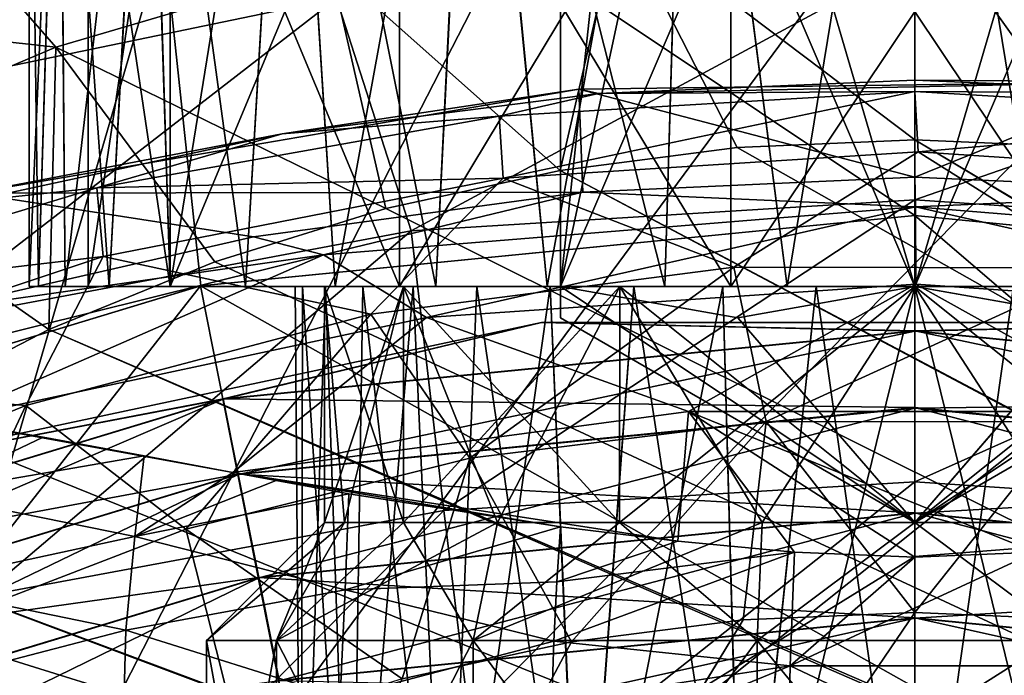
# Model space of a CAD drawing. Header units: metres. Extents: x -90 to 90, y -173 to 74.
# Tile 462 of 564: x -3.79 to 0.38, y 19.55 to 22.33. Entities that reach past the tile are written whole.
import ezdxf

# ---------------------------------------------------------------- set-up
doc = ezdxf.new("R2010")
doc.units = ezdxf.units.M
doc.layers.add('solid_509418', color=7, linetype='CONTINUOUS')
doc.layers.add('solid_509418_01', color=7, linetype='CONTINUOUS')

msp = doc.modelspace()

# ---------------------------------------------------------------- linework, layer by layer
at = {"layer": 'solid_509418'}
for points in [[(-1.5, 21.200001, -31.216026), (0, 24.700001, -32.08205), (-0.75, 24.700001, -31.649038)], [(0, 21.200001, -32.08205), (0, 24.700001, -32.08205), (-1.5, 21.200001, -31.216026)], [(-1.5, 21.200001, -31.216026), (-0.75, 24.700001, -31.649038), (-1.125, 24.700001, -31.432531)], [(-1.5, 21.200001, -31.216026), (-1.125, 24.700001, -31.432531), (-1.5, 24.700001, -31.216026)], [(-1.5, 21.200001, -29.483974), (-1.5, 24.700001, -31.216026), (-1.5, 24.700001, -30.35)], [(-1.5, 21.200001, -31.216026), (-1.5, 24.700001, -31.216026), (-1.5, 21.200001, -29.483974)], [(-1.5, 21.200001, -29.483974), (-1.5, 24.700001, -30.35), (-1.5, 24.700001, -29.916986)], [(-1.5, 21.200001, -29.483974), (-1.5, 24.700001, -29.916986), (-1.5, 24.700001, -29.483974)], [(-1.556382, 21.200001, -26.93903), (-1.871191, 24.405125, -27.100208), (-0.962445, 24.474947, -26.725611)], [(-1.058154, 21.200001, -33.947575), (-0.960624, 24.475042, -33.974873), (-1.867446, 24.405506, -33.601944)], [(-1.058154, 21.200001, -26.752426), (-1.556382, 21.200001, -26.93903), (-0.962445, 24.474947, -26.725611)], [(-1.058154, 21.200001, -33.947575), (-0.540795, 21.200001, -34.059853), (-0.960624, 24.475042, -33.974873)], [(-0.540795, 21.200001, -26.640148), (-1.058154, 21.200001, -26.752426), (-0.962445, 24.474947, -26.725611)], [(0, 21.200001, -34.099998), (0, 24.5, -34.099998), (-0.960624, 24.475042, -33.974873)], [(-0.540795, 21.200001, -34.059853), (0, 21.200001, -34.099998), (-0.960624, 24.475042, -33.974873)], [(-2.454049, 21.200001, -27.51519), (-2.651306, 24.309031, -27.698006), (-1.871191, 24.405125, -27.100208)], [(-2.02879, 21.200001, -33.503452), (-1.867446, 24.405506, -33.601944), (-2.649227, 24.30933, -33.00407)], [(-2.02879, 21.200001, -27.196547), (-2.454049, 21.200001, -27.51519), (-1.871191, 24.405125, -27.100208)], [(-2.02879, 21.200001, -33.503452), (-1.556382, 21.200001, -33.760971), (-1.867446, 24.405506, -33.601944)], [(-1.556382, 21.200001, -26.93903), (-2.02879, 21.200001, -27.196547), (-1.871191, 24.405125, -27.100208)], [(-1.556382, 21.200001, -33.760971), (-1.058154, 21.200001, -33.947575), (-1.867446, 24.405506, -33.601944)], [(-3.153453, 21.200001, -28.321211), (-3.248942, 24.212479, -28.477335), (-2.651306, 24.309031, -27.698006)], [(-2.834809, 21.200001, -32.80405), (-2.649227, 24.30933, -33.00407), (-3.246378, 24.212936, -32.227108)], [(-2.834809, 21.200001, -27.89595), (-3.153453, 21.200001, -28.321211), (-2.651306, 24.309031, -27.698006)], [(-2.834809, 21.200001, -32.80405), (-2.454049, 21.200001, -33.184811), (-2.649227, 24.30933, -33.00407)], [(-2.454049, 21.200001, -27.51519), (-2.834809, 21.200001, -27.89595), (-2.651306, 24.309031, -27.698006)], [(-2.454049, 21.200001, -33.184811), (-2.02879, 21.200001, -33.503452), (-2.649227, 24.30933, -33.00407)], [(-3.597641, 21.200001, -29.292273), (-3.622789, 24.141813, -29.381546), (-3.248942, 24.212479, -28.477335)], [(-3.410971, 21.200001, -31.906382), (-3.246378, 24.212936, -32.227108), (-3.622024, 24.141966, -31.32131)], [(-3.410971, 21.200001, -28.793617), (-3.597641, 21.200001, -29.292273), (-3.248942, 24.212479, -28.477335)], [(-3.410971, 21.200001, -31.906382), (-3.153453, 21.200001, -32.378792), (-3.246378, 24.212936, -32.227108)], [(-3.153453, 21.200001, -28.321211), (-3.410971, 21.200001, -28.793617), (-3.248942, 24.212479, -28.477335)], [(-3.153453, 21.200001, -32.378792), (-2.834809, 21.200001, -32.80405), (-3.246378, 24.212936, -32.227108)], [(-3.75, 21.200001, -30.35), (-3.749999, 24.115946, -30.352491), (-3.622789, 24.141813, -29.381546)], [(-3.711066, 21.200001, -29.816875), (-3.75, 21.200001, -30.35), (-3.622789, 24.141813, -29.381546)], [(-3.711066, 21.200001, -30.883125), (-3.622024, 24.141966, -31.32131), (-3.749999, 24.115946, -30.352491)], [(-3.711066, 21.200001, -30.883125), (-3.597641, 21.200001, -31.407728), (-3.622024, 24.141966, -31.32131)], [(-3.597641, 21.200001, -29.292273), (-3.711066, 21.200001, -29.816875), (-3.622789, 24.141813, -29.381546)], [(-3.597641, 21.200001, -31.407728), (-3.410971, 21.200001, -31.906382), (-3.622024, 24.141966, -31.32131)], [(-3.75, 21.200001, -30.35), (-3.711066, 21.200001, -30.883125), (-3.749999, 24.115946, -30.352491)], [(0, 21.5, -23.15), (0, 24, -23.15), (-3.288023, 23.697144, -23.15)], [(-5.931593, 20.320133, -23.15), (-3.288023, 23.697144, -23.15), (-6.487871, 22.790102, -23.15)], [(-5.931593, 20.320133, -23.15), (-3.0239, 21.202171, -23.15), (-3.288023, 23.697144, -23.15)], [(-3.0239, 21.202171, -23.15), (0, 21.5, -23.15), (-3.288023, 23.697144, -23.15)], [(-3.153391, 23.529156, -31.868593), (-3.153391, 21.200001, -31.868593), (-3.5, 21.200001, -30.35)], [(-3.5, 23.529156, -30.35), (-3.5, 21.200001, -30.35), (-3.153391, 21.200001, -28.831408)], [(-3.153391, 23.529156, -31.868593), (-3.5, 21.200001, -30.35), (-3.5, 23.529156, -30.35)], [(-3.153391, 23.529156, -28.831408), (-3.5, 23.529156, -30.35), (-3.153391, 21.200001, -28.831408)], [(-2.182214, 23.529156, -33.086411), (-2.182214, 21.200001, -33.086411), (-3.153391, 21.200001, -31.868593)], [(-3.153391, 23.529156, -31.868593), (-2.182214, 23.529156, -33.086411), (-3.153391, 21.200001, -31.868593)], [(-3.153391, 23.529156, -28.831408), (-3.153391, 21.200001, -28.831408), (-2.182214, 21.200001, -27.61359)], [(-2.182214, 23.529156, -27.61359), (-3.153391, 23.529156, -28.831408), (-2.182214, 21.200001, -27.61359)], [(-0.778823, 23.529156, -33.762249), (-0.778823, 21.200001, -33.762249), (-2.182214, 21.200001, -33.086411)], [(-2.182214, 23.529156, -33.086411), (-0.778823, 23.529156, -33.762249), (-2.182214, 21.200001, -33.086411)], [(-2.182214, 23.529156, -27.61359), (-2.182214, 21.200001, -27.61359), (-0.778823, 21.200001, -26.937752)], [(-0.778823, 23.529156, -26.937752), (-2.182214, 23.529156, -27.61359), (-0.778823, 21.200001, -26.937752)], [(0.778823, 23.529156, -33.762249), (0.778823, 21.200001, -33.762249), (-0.778823, 21.200001, -33.762249)], [(-0.778823, 23.529156, -33.762249), (0.778823, 23.529156, -33.762249), (-0.778823, 21.200001, -33.762249)], [(-4.849959, 21.922001, -54.910435), (-5.034431, 22.710316, -53.564411), (-2.54278, 23.233208, -53.659992)], [(-2.44955, 22.420242, -55.000755), (-4.849959, 21.922001, -54.910435), (-2.54278, 23.233208, -53.659992)], [(-3.637145, 22.212877, 7.143072), (-4.285531, 22.954065, 5.985131), (-5.546128, 22.423977, 6.478047)], [(-3.637145, 22.212877, 7.143072), (-2.474149, 22.555841, 6.823514), (-4.285531, 22.954065, 5.985131)], [(-5.1, 16.1, -22.5), (-3.174593, 22.700956, -22.5), (-1.594288, 22.925076, -22.5)], [(-2.474149, 22.555841, 6.823514), (-1.501748, 21.690739, 7.785504), (-1.252826, 22.768663, 6.625216)], [(-1.252826, 22.768663, 6.625216), (-1.501748, 21.690739, 7.785504), (-0.752737, 21.787687, 7.695097)], [(-1.252826, 22.768663, 6.625216), (-0.752737, 21.787687, 7.695097), (-0.000011, 21.819984, 7.664981)], [(-5.1, 16.1, -22.5), (-4.726732, 22.329662, -22.5), (-3.174593, 22.700956, -22.5)], [(-3.637145, 22.212877, 7.143072), (-2.240674, 21.529486, 7.935874), (-2.474149, 22.555841, 6.823514)], [(-2.474149, 22.555841, 6.823514), (-2.240674, 21.529486, 7.935874), (-1.501748, 21.690739, 7.785504)], [(-4.721515, 21.754324, 7.57033), (-3.637145, 22.212877, 7.143072), (-5.546128, 22.423977, 6.478047)], [(-4.230084, 21.041361, -56.130848), (-4.849959, 21.922001, -54.910435), (-2.44955, 22.420242, -55.000755)], [(-2.13285, 21.434761, -56.20145), (-4.230084, 21.041361, -56.130848), (-2.44955, 22.420242, -55.000755)], [(-4.721515, 21.754324, 7.57033), (-3.667287, 21.016636, 8.414114), (-3.637145, 22.212877, 7.143072)], [(-3.637145, 22.212877, 7.143072), (-3.667287, 21.016636, 8.414114), (-2.964292, 21.304502, 8.145675)], [(-3.637145, 22.212877, 7.143072), (-2.964292, 21.304502, 8.145675), (-2.240674, 21.529486, 7.935874)], [(0.000003, 21.661989, -16.678532), (0.996229, 22.066847, -0.039265), (-1.422482, 22.034731, -0.039265)], [(-1.422482, 22.034731, 0.039265), (0.996229, 22.066847, 0.039265), (-1.339287, 22.017324, 0.974311)], [(0.996229, 22.066847, 0.039265), (0.000035, 22.073973, 0.945475), (-1.339287, 22.017324, 0.974311)], [(-1.406139, 21.59874, -16.678532), (-1.422482, 22.034731, -0.039265), (-3.993423, 21.594507, -0.039265)], [(-3.993423, 21.594507, 0.039265), (-3.993423, 21.594507, -0.039265), (-1.422482, 22.034731, -0.039265)], [(-3.993423, 21.594507, 0.039265), (-1.422482, 22.034731, -0.039265), (-1.422482, 22.034731, 0.039265)], [(-3.993423, 21.594507, 0.039265), (-1.422482, 22.034731, 0.039265), (-2.678314, 21.846228, 1.05995)], [(-1.422482, 22.034731, 0.039265), (-1.339287, 22.017324, 0.974311), (-2.678314, 21.846228, 1.05995)], [(-1.759725, 21.920811, 1.7012), (-2.678314, 21.846228, 1.05995), (-1.339287, 22.017324, 0.974311)], [(-1.759725, 21.920811, 1.7012), (-1.339287, 22.017324, 0.974311), (-0.000146, 22.024771, 1.605703)], [(-1.759725, 21.920811, 1.7012), (-0.000146, 22.024771, 1.605703), (-1.743513, 21.65764, 2.927123)], [(-0.000146, 22.024771, 1.605703), (0.013432, 21.770334, 2.823017), (-1.743513, 21.65764, 2.927123)], [(-1.406139, 21.59874, -16.678532), (0.000003, 21.661989, -16.678532), (-1.422482, 22.034731, -0.039265)], [(-3.463398, 21.617775, 1.979636), (-2.678314, 21.846228, 1.05995), (-1.759725, 21.920811, 1.7012)], [(-3.463398, 21.617775, 1.979636), (-1.759725, 21.920811, 1.7012), (-1.743513, 21.65764, 2.927123)], [(-3.993423, 21.594507, 0.039265), (-2.678314, 21.846228, 1.05995), (-4.005032, 21.560061, 1.203132)], [(-3.463398, 21.617775, 1.979636), (-4.005032, 21.560061, 1.203132), (-2.678314, 21.846228, 1.05995)], [(12.966275, 14.0297, 14.929538), (-0.000011, 21.819984, 7.664981), (-0.752737, 21.787687, 7.695097)], [(11.142298, 15.169193, 13.866943), (0.752711, 21.787693, 7.695092), (-0.000011, 21.819984, 7.664981)], [(12.966275, 14.0297, 14.929538), (11.142298, 15.169193, 13.866943), (-0.000011, 21.819984, 7.664981)], [(-1.743513, 21.65764, 2.927123), (0.013432, 21.770334, 2.823017), (-0.766985, 21.280643, 3.999299)], [(12.966275, 14.0297, 14.929538), (-0.752737, 21.787687, 7.695097), (-1.501748, 21.690739, 7.785504)], [(0.013432, 21.770334, 2.823017), (0.796502, 21.278667, 4.001133), (-0.766985, 21.280643, 3.999299)], [(-4.721515, 21.754324, 7.57033), (-4.344294, 20.66707, 8.740089), (-3.667287, 21.016636, 8.414114)], [(14.82881, 13.020579, 15.870558), (-1.501748, 21.690739, 7.785504), (-2.240674, 21.529486, 7.935874)], [(13.635526, 13.650094, 15.283526), (12.966275, 14.0297, 14.929538), (-1.501748, 21.690739, 7.785504)], [(14.82881, 13.020579, 15.870558), (13.635526, 13.650094, 15.283526), (-1.501748, 21.690739, 7.785504)], [(-3.463398, 21.617775, 1.979636), (-1.743513, 21.65764, 2.927123), (-3.436279, 21.326408, 3.23317)], [(-3.436279, 21.326408, 3.23317), (-1.743513, 21.65764, 2.927123), (-2.30402, 21.081665, 4.183982)], [(-1.743513, 21.65764, 2.927123), (-0.766985, 21.280643, 3.999299), (-2.30402, 21.081665, 4.183982)], [(0.002482, 21.536474, -17.462116), (0.000003, 21.661989, -16.678532), (-1.406139, 21.59874, -16.678532)], [(-5.06337, 21.134918, 2.423357), (-4.005032, 21.560061, 1.203132), (-3.463398, 21.617775, 1.979636)], [(-5.06337, 21.134918, 2.423357), (-3.463398, 21.617775, 1.979636), (-3.436279, 21.326408, 3.23317)], [(-2.800926, 21.4095, -16.678532), (-1.406139, 21.59874, -16.678532), (-3.993423, 21.594507, -0.039265)], [(-2.504413, 21.333296, -17.462116), (-1.406139, 21.59874, -16.678532), (-2.800926, 21.4095, -16.678532)], [(0.002482, 21.536474, -17.462116), (-1.406139, 21.59874, -16.678532), (-2.504413, 21.333296, -17.462116)], [(-4.173086, 21.095802, -16.678532), (-2.800926, 21.4095, -16.678532), (-3.993423, 21.594507, -0.039265)], [(14.82881, 13.020579, 15.870558), (-2.240674, 21.529486, 7.935874), (-2.964292, 21.304502, 8.145675)], [(0.002482, 21.536474, -17.462116), (-2.504413, 21.333296, -17.462116), (-2.068357, 21.067326, -18.187407)], [(-3.025343, 21.20187, -24.15), (0, 21.5, -24.15), (-3.0239, 21.202171, -23.15)], [(0, 21.5, -24.15), (0, 21.5, -23.15), (-3.0239, 21.202171, -23.15)], [(-3.95436, 19.886539, -57.159252), (-4.230084, 21.041361, -56.130848), (-2.13285, 21.434761, -56.20145)], [(-1.99376, 20.249756, -57.223042), (-3.95436, 19.886539, -57.159252), (-2.13285, 21.434761, -56.20145)], [(-2.504413, 21.333296, -17.462116), (-2.800926, 21.4095, -16.678532), (-4.173086, 21.095802, -16.678532)], [(-5.06337, 21.134918, 2.423357), (-3.436279, 21.326408, 3.23317), (-5.011938, 20.80093, 3.71874)], [(-5.011938, 20.80093, 3.71874), (-3.436279, 21.326408, 3.23317), (-3.763705, 20.695843, 4.542121)], [(-2.504413, 21.333296, -17.462116), (-4.173086, 21.095802, -16.678532), (-4.958207, 20.723883, -17.462706)], [(-2.504413, 21.333296, -17.462116), (-4.958207, 20.723883, -17.462706), (-4.105508, 20.632982, -18.204317)], [(-2.504413, 21.333296, -17.462116), (-4.105508, 20.632982, -18.204317), (-2.068357, 21.067326, -18.187407)], [(-3.436279, 21.326408, 3.23317), (-2.30402, 21.081665, 4.183982), (-3.763705, 20.695843, 4.542121)], [(14.82881, 13.020579, 15.870558), (-2.964292, 21.304502, 8.145675), (-3.667287, 21.016636, 8.414114)], [(-2.30402, 21.081665, 4.183982), (-0.766985, 21.280643, 3.999299), (-1.883958, 20.472689, 5.194024)], [(-0.766985, 21.280643, 3.999299), (-0.629895, 20.627329, 5.050016), (-1.883958, 20.472689, 5.194024)], [(-0.766985, 21.280643, 3.999299), (0.796502, 21.278667, 4.001133), (-0.629895, 20.627329, 5.050016)], [(0.796502, 21.278667, 4.001133), (0.641442, 20.626591, 5.050704), (-0.629895, 20.627329, 5.050016)], [(-3.025343, 21.20187, -24.15), (-5.931593, 20.320133, -23.15), (-5.933342, 20.319263, -24.15)], [(-5.168263, 18.471045, -24.15), (-3.025343, 21.20187, -24.15), (-5.933342, 20.319263, -24.15)], [(-3.025343, 21.20187, -24.15), (-3.0239, 21.202171, -23.15), (-5.931593, 20.320133, -23.15)], [(-5.168263, 18.471045, -24.15), (-2.636766, 19.239929, -24.15), (-3.025343, 21.20187, -24.15)], [(-3.711066, 21.200001, -29.816875), (-3.711066, 21.200001, -30.883125), (-3.75, 21.200001, -30.35)], [(-3.597641, 21.200001, -29.292273), (-3.597641, 21.200001, -31.407728), (-3.711066, 21.200001, -30.883125)], [(-3.597641, 21.200001, -29.292273), (-3.711066, 21.200001, -30.883125), (-3.711066, 21.200001, -29.816875)], [(-3.410971, 21.200001, -28.793617), (-3.410971, 21.200001, -31.906382), (-3.597641, 21.200001, -31.407728)], [(-3.410971, 21.200001, -28.793617), (-3.597641, 21.200001, -31.407728), (-3.597641, 21.200001, -29.292273)], [(-3.5, 21.200001, -30.35), (-2.5, 21.200001, -30.35), (-2.165099, 21.200001, -29.100119)], [(-3.5, 21.200001, -30.35), (-3.153391, 21.200001, -31.868593), (-2.5, 21.200001, -30.35)], [(-3.153391, 21.200001, -28.831408), (-3.5, 21.200001, -30.35), (-2.165099, 21.200001, -29.100119)], [(-3.153453, 21.200001, -28.321211), (-3.153453, 21.200001, -32.378792), (-3.410971, 21.200001, -31.906382)], [(-3.153453, 21.200001, -28.321211), (-3.410971, 21.200001, -31.906382), (-3.410971, 21.200001, -28.793617)], [(-2.834809, 21.200001, -27.89595), (-2.834809, 21.200001, -32.80405), (-3.153453, 21.200001, -32.378792)], [(-2.834809, 21.200001, -27.89595), (-3.153453, 21.200001, -32.378792), (-3.153453, 21.200001, -28.321211)], [(-3.153391, 21.200001, -31.868593), (-2.165099, 21.200001, -31.599882), (-2.5, 21.200001, -30.35)], [(-3.153391, 21.200001, -28.831408), (-2.165099, 21.200001, -29.100119), (-1.249882, 21.200001, -28.1849)], [(-2.182214, 21.200001, -27.61359), (-3.153391, 21.200001, -28.831408), (-1.249882, 21.200001, -28.1849)], [(-3.153391, 21.200001, -31.868593), (-1.249882, 21.200001, -32.515099), (-2.165099, 21.200001, -31.599882)], [(-3.153391, 21.200001, -31.868593), (-2.182214, 21.200001, -33.086411), (-1.249882, 21.200001, -32.515099)], [(-2.636766, 19.239929, -24.15), (0, 19.5, -24.15), (-3.025343, 21.20187, -24.15)], [(-2.49601, 21.200001, -31.160053), (-2.454049, 21.200001, -33.184811), (-2.834809, 21.200001, -32.80405)], [(-2.454049, 21.200001, -27.51519), (-2.834809, 21.200001, -32.80405), (-2.834809, 21.200001, -27.89595)], [(-2.624096, 21.200001, -30.35), (-2.834809, 21.200001, -32.80405), (-2.454049, 21.200001, -27.51519)], [(-2.592526, 21.200001, -30.761419), (-2.49601, 21.200001, -31.160053), (-2.834809, 21.200001, -32.80405)], [(-2.624096, 21.200001, -30.35), (-2.592526, 21.200001, -30.761419), (-2.834809, 21.200001, -32.80405)], [(-2.624096, 21.200001, -30.35), (-2.598609, 17.971205, -29.97871), (-2.59842, 17.971245, -30.722609)], [(-2.592526, 21.200001, -29.938581), (-2.598609, 17.971205, -29.97871), (-2.624096, 21.200001, -30.35)], [(-2.624096, 21.200001, -30.35), (-2.59842, 17.971245, -30.722609), (-2.592526, 21.200001, -30.761419)], [(-2.592526, 21.200001, -29.938581), (-2.624096, 21.200001, -30.35), (-2.454049, 21.200001, -27.51519)], [(-2.49601, 21.200001, -29.539948), (-2.387197, 18.015148, -29.258251), (-2.598609, 17.971205, -29.97871)], [(-2.49601, 21.200001, -29.539948), (-2.598609, 17.971205, -29.97871), (-2.592526, 21.200001, -29.938581)], [(-2.592526, 21.200001, -30.761419), (-2.59842, 17.971245, -30.722609), (-2.386332, 18.01532, -31.443638)], [(-2.592526, 21.200001, -30.761419), (-2.386332, 18.01532, -31.443638), (-2.49601, 21.200001, -31.160053)], [(-2.49601, 21.200001, -29.539948), (-2.592526, 21.200001, -29.938581), (-2.454049, 21.200001, -27.51519)], [(-2.5, 21.200001, -30.35), (-2.5, 20.200001, -30.35), (-2.414814, 20.200001, -29.702953)], [(-2.165099, 21.200001, -31.599882), (-2.5, 20.200001, -30.35), (-2.5, 21.200001, -30.35)], [(-2.414814, 20.200001, -30.997047), (-2.5, 20.200001, -30.35), (-2.165099, 21.200001, -31.599882)], [(-2.5, 21.200001, -30.35), (-2.414814, 20.200001, -29.702953), (-2.165064, 20.200001, -29.1)], [(-2.165099, 21.200001, -29.100119), (-2.5, 21.200001, -30.35), (-2.165064, 20.200001, -29.1)], [(-2.337927, 21.200001, -29.156897), (-2.387197, 18.015148, -29.258251), (-2.49601, 21.200001, -29.539948)], [(-2.49601, 21.200001, -31.160053), (-2.386332, 18.01532, -31.443638), (-2.337927, 21.200001, -31.543102)], [(-2.49601, 21.200001, -31.160053), (-2.337927, 21.200001, -31.543102), (-2.454049, 21.200001, -33.184811)], [(-2.337927, 21.200001, -29.156897), (-2.49601, 21.200001, -29.539948), (-2.454049, 21.200001, -27.51519)], [(-2.124081, 21.200001, -31.891285), (-2.02879, 21.200001, -33.503452), (-2.454049, 21.200001, -33.184811)], [(-2.337927, 21.200001, -31.543102), (-2.124081, 21.200001, -31.891285), (-2.454049, 21.200001, -33.184811)], [(-2.337927, 21.200001, -29.156897), (-2.454049, 21.200001, -27.51519), (-2.02879, 21.200001, -27.196547)], [(-2.414814, 20.200001, -30.997047), (-2.165099, 21.200001, -31.599882), (-2.165064, 20.200001, -31.6)], [(-2.124081, 21.200001, -28.808714), (-1.983499, 18.08835, -28.630594), (-2.387197, 18.015148, -29.258251)], [(-2.124081, 21.200001, -28.808714), (-2.387197, 18.015148, -29.258251), (-2.337927, 21.200001, -29.156897)], [(-2.337927, 21.200001, -31.543102), (-2.386332, 18.01532, -31.443638), (-1.982684, 18.088486, -32.070347)], [(-2.337927, 21.200001, -31.543102), (-1.982684, 18.088486, -32.070347), (-2.124081, 21.200001, -31.891285)], [(-2.124081, 21.200001, -28.808714), (-2.337927, 21.200001, -29.156897), (-2.02879, 21.200001, -27.196547)], [(-2.182214, 21.200001, -33.086411), (0, 21.200001, -32.849998), (-1.249882, 21.200001, -32.515099)], [(0.778823, 21.200001, -26.937752), (-0.778823, 21.200001, -26.937752), (-2.182214, 21.200001, -27.61359)], [(2.182214, 21.200001, -27.61359), (0.778823, 21.200001, -26.937752), (-2.182214, 21.200001, -27.61359)], [(-2.165099, 21.200001, -29.100119), (-2.165064, 20.200001, -29.1), (-1.767767, 20.200001, -28.582233)], [(-2.165099, 21.200001, -29.100119), (-1.767767, 20.200001, -28.582233), (-1.25, 20.200001, -28.184937)], [(-1.249882, 21.200001, -28.1849), (-2.165099, 21.200001, -29.100119), (-1.25, 20.200001, -28.184937)], [(-2.165064, 20.200001, -31.6), (-2.165099, 21.200001, -31.599882), (-1.249882, 21.200001, -32.515099)], [(-2.165064, 20.200001, -31.6), (-1.249882, 21.200001, -32.515099), (-1.767767, 20.200001, -32.117767)], [(-1.854553, 21.200001, -28.492962), (-1.983499, 18.08835, -28.630594), (-2.124081, 21.200001, -28.808714)], [(-2.124081, 21.200001, -31.891285), (-1.982684, 18.088486, -32.070347), (-1.854553, 21.200001, -32.207039)], [(-2.124081, 21.200001, -31.891285), (-1.854553, 21.200001, -32.207039), (-2.02879, 21.200001, -33.503452)], [(-1.854553, 21.200001, -28.492962), (-2.124081, 21.200001, -28.808714), (-2.02879, 21.200001, -27.196547)], [(0.004071, 21.208628, -18.187407), (-2.068357, 21.067326, -18.187407), (-0.957844, 20.670357, -18.800957)], [(-1.854553, 21.200001, -32.207039), (-1.556382, 21.200001, -33.760971), (-2.02879, 21.200001, -33.503452)], [(-1.854553, 21.200001, -28.492962), (-2.02879, 21.200001, -27.196547), (-1.556382, 21.200001, -26.93903)], [(-1.544172, 21.200001, -28.227686), (-1.4118, 18.168373, -28.136982), (-1.983499, 18.08835, -28.630594)], [(-1.544172, 21.200001, -28.227686), (-1.983499, 18.08835, -28.630594), (-1.854553, 21.200001, -28.492962)], [(-1.854553, 21.200001, -32.207039), (-1.982684, 18.088486, -32.070347), (-1.413714, 18.168152, -32.561794)], [(-1.854553, 21.200001, -32.207039), (-1.413714, 18.168152, -32.561794), (-1.544172, 21.200001, -32.472317)], [(-1.854553, 21.200001, -32.207039), (-1.544172, 21.200001, -32.472317), (-1.556382, 21.200001, -33.760971)], [(-1.544172, 21.200001, -28.227686), (-1.854553, 21.200001, -28.492962), (-1.556382, 21.200001, -26.93903)], [(-1.767767, 20.200001, -32.117767), (-1.249882, 21.200001, -32.515099), (-1.25, 20.200001, -32.515064)], [(-1.190242, 21.200001, -32.688808), (-1.058154, 21.200001, -33.947575), (-1.556382, 21.200001, -33.760971)], [(-1.544172, 21.200001, -32.472317), (-1.190242, 21.200001, -32.688808), (-1.556382, 21.200001, -33.760971)], [(-1.544172, 21.200001, -28.227686), (-1.556382, 21.200001, -26.93903), (-1.058154, 21.200001, -26.752426)], [(-1.190242, 21.200001, -28.011192), (-1.4118, 18.168373, -28.136982), (-1.544172, 21.200001, -28.227686)], [(-1.544172, 21.200001, -32.472317), (-1.413714, 18.168152, -32.561794), (-1.190242, 21.200001, -32.688808)], [(-1.190242, 21.200001, -28.011192), (-1.544172, 21.200001, -28.227686), (-1.058154, 21.200001, -26.752426)], [(0, 20.200001, -30.35), (-1.5, 21.200001, -29.483974), (-0.749875, 21.066063, -29.05089)], [(-1.5, 21.066063, -30.349855), (-1.5, 21.200001, -31.216026), (-1.5, 21.200001, -29.483974)], [(0, 20.200001, -30.35), (-1.5, 21.066063, -30.349855), (-1.5, 21.200001, -29.483974)], [(0, 20.200001, -30.35), (-1.5, 21.200001, -31.216026), (-1.5, 21.066063, -30.349855)], [(-0.750125, 21.066063, -31.648966), (0, 21.200001, -32.08205), (-1.5, 21.200001, -31.216026)], [(0, 20.200001, -30.35), (-0.750125, 21.066063, -31.648966), (-1.5, 21.200001, -31.216026)], [(-1.190242, 21.200001, -32.688808), (-1.413714, 18.168152, -32.561794), (-0.731599, 18.228134, -32.870991)], [(-0.812896, 21.200001, -27.854088), (-0.730286, 18.228212, -27.82863), (-1.4118, 18.168373, -28.136982)], [(-0.812896, 21.200001, -27.854088), (-1.4118, 18.168373, -28.136982), (-1.190242, 21.200001, -28.011192)], [(-1.249882, 21.200001, -28.1849), (-1.25, 20.200001, -28.184937), (-0.647048, 20.200001, -27.935186)], [(-1.25, 20.200001, -32.515064), (0, 21.200001, -32.849998), (-0.647048, 20.200001, -32.764816)], [(-1.249882, 21.200001, -28.1849), (-0.647048, 20.200001, -27.935186), (0, 20.200001, -27.85)], [(0, 21.200001, -27.85), (-1.249882, 21.200001, -28.1849), (0, 20.200001, -27.85)], [(-0.812896, 21.200001, -27.854088), (-1.190242, 21.200001, -28.011192), (-1.058154, 21.200001, -26.752426)], [(-1.190242, 21.200001, -32.688808), (-0.731599, 18.228134, -32.870991), (-0.812896, 21.200001, -32.845913)], [(-1.190242, 21.200001, -32.688808), (-0.812896, 21.200001, -32.845913), (-1.058154, 21.200001, -33.947575)], [(-0.812896, 21.200001, -32.845913), (-0.540795, 21.200001, -34.059853), (-1.058154, 21.200001, -33.947575)], [(-0.812896, 21.200001, -27.854088), (-1.058154, 21.200001, -26.752426), (-0.540795, 21.200001, -26.640148)], [(-0.417412, 21.200001, -27.75942), (-0.812896, 21.200001, -27.854088), (-0.540795, 21.200001, -26.640148)], [(-0.417412, 21.200001, -27.75942), (-0.730286, 18.228212, -27.82863), (-0.812896, 21.200001, -27.854088)], [(-0.812896, 21.200001, -32.845913), (-0.731599, 18.228134, -32.870991), (-0.417412, 21.200001, -32.940578)], [(-0.812896, 21.200001, -32.845913), (-0.417412, 21.200001, -32.940578), (-0.540795, 21.200001, -34.059853)], [(0, 20.200001, -30.35), (0, 21.200001, -32.08205), (-0.750125, 21.066063, -31.648966)], [(0, 21.200001, -27.725), (0, 18.25, -27.725), (-0.730286, 18.228212, -27.82863)], [(-0.417412, 21.200001, -27.75942), (0, 21.200001, -27.725), (-0.730286, 18.228212, -27.82863)], [(0, 21.200001, -32.974998), (0, 21.200001, -34.099998), (-0.540795, 21.200001, -34.059853)], [(-0.417412, 21.200001, -32.940578), (0, 21.200001, -32.974998), (-0.540795, 21.200001, -34.059853)], [(-2.068357, 21.067326, -18.187407), (-4.105508, 20.632982, -18.204317), (-2.887393, 20.410854, -18.804953)], [(-3.763705, 20.695843, 4.542121), (-2.30402, 21.081665, 4.183982), (-3.087202, 20.171146, 5.474844)], [(-2.30402, 21.081665, 4.183982), (-1.883958, 20.472689, 5.194024), (-3.087202, 20.171146, 5.474844)], [(-2.068357, 21.067326, -18.187407), (-2.887393, 20.410854, -18.804953), (-0.957844, 20.670357, -18.800957)], [(-2.928636, 20.723248, -22.946615), (-1.581516, 21.047115, -23.389999), (-4.675427, 20.389484, -23.389999)], [(-2.928454, 20.722336, -23.834999), (-4.675427, 20.389484, -23.389999), (-1.581516, 21.047115, -23.389999)], [(16.703533, 12.14677, 16.6854), (-3.667287, 21.016636, 8.414114), (-4.344294, 20.66707, 8.740089)], [(-2.928636, 20.723248, -22.946615), (0, 21.011692, -22.946615), (-1.581516, 21.047115, -23.389999)], [(0, 21.011692, -22.946615), (1.581516, 21.047115, -23.389999), (-1.581516, 21.047115, -23.389999)], [(0, 20.686211, -22.619938), (0, 21.011692, -22.946615), (-2.928636, 20.723248, -22.946615)], [(-2.928454, 20.722336, -23.834999), (0, 21.010763, -23.834999), (-2.864823, 20.402435, -24.160995)], [(0, 21.010763, -23.834999), (0, 20.684597, -24.160995), (-2.864823, 20.402435, -24.160995)], [(-5.011938, 20.80093, 3.71874), (-3.763705, 20.695843, 4.542121), (-5.108936, 20.148483, 5.050224)], [(-5.744726, 19.868996, -22.946615), (-2.928636, 20.723248, -22.946615), (-4.675427, 20.389484, -23.389999)], [(-2.865138, 20.404018, -22.619938), (-2.928636, 20.723248, -22.946615), (-5.744726, 19.868996, -22.946615)], [(-5.74437, 19.868135, -23.834999), (-4.675427, 20.389484, -23.389999), (-2.928454, 20.722336, -23.834999)], [(-5.74437, 19.868135, -23.834999), (-2.928454, 20.722336, -23.834999), (-5.619552, 19.566797, -24.160995)], [(-2.928454, 20.722336, -23.834999), (-2.864823, 20.402435, -24.160995), (-5.619552, 19.566797, -24.160995)], [(-2.865138, 20.404018, -22.619938), (0, 20.686211, -22.619938), (-2.928636, 20.723248, -22.946615)], [(-5.108936, 20.148483, 5.050224), (-3.763705, 20.695843, 4.542121), (-4.213331, 19.738064, 5.878174)], [(-3.763705, 20.695843, 4.542121), (-3.087202, 20.171146, 5.474844), (-4.213331, 19.738064, 5.878174)], [(0, 20.240932, -22.5), (0, 20.686211, -22.619938), (-2.865138, 20.404018, -22.619938)], [(-2.864823, 20.402435, -24.160995), (0, 20.684597, -24.160995), (-2.777904, 19.965467, -24.279999)], [(0, 20.684597, -24.160995), (0, 20.239067, -24.279999), (-2.777904, 19.965467, -24.279999)], [(16.703533, 12.14677, 16.6854), (-4.344294, 20.66707, 8.740089), (-4.989629, 20.257486, 9.122033)], [(-1.003204, 20.120226, -19.202219), (-0.957844, 20.670357, -18.800957), (-2.887393, 20.410854, -18.804953)], [(-1.003204, 20.120226, -19.202219), (-0.509977, 20.073347, -19.242884), (-0.957844, 20.670357, -18.800957)], [(0.509977, 20.073347, -19.242884), (0.972393, 20.669399, -18.800957), (-0.957844, 20.670357, -18.800957)], [(0, 20.052761, -19.258686), (0.509977, 20.073347, -19.242884), (-0.957844, 20.670357, -18.800957)], [(-0.509977, 20.073347, -19.242884), (0, 20.052761, -19.258686), (-0.957844, 20.670357, -18.800957)], [(-4.194911, 20.321074, -18.515083), (-3.691423, 20.561033, -18.453861), (-4.105508, 20.632982, -18.204317)], [(-4.105508, 20.632982, -18.204317), (-3.263781, 20.48134, -18.659317), (-2.887393, 20.410854, -18.804953)], [(-4.105508, 20.632982, -18.204317), (-3.691423, 20.561033, -18.453861), (-3.263781, 20.48134, -18.659317)], [(-1.883958, 20.472689, 5.194024), (-0.629895, 20.627329, 5.050016), (-1.453642, 19.693737, 6.069997)], [(-0.629895, 20.627329, 5.050016), (-0.727361, 19.787376, 5.982677), (-1.453642, 19.693737, 6.069997)], [(-0.629895, 20.627329, 5.050016), (-0.000017, 19.818563, 5.953595), (-0.727361, 19.787376, 5.982677)], [(-0.629895, 20.627329, 5.050016), (0.641442, 20.626591, 5.050704), (-0.000017, 19.818563, 5.953595)], [(0.641442, 20.626591, 5.050704), (0.727344, 19.787374, 5.982678), (-0.000017, 19.818563, 5.953595)], [(-4.194911, 20.321074, -18.515083), (-3.263781, 20.48134, -18.659317), (-3.691423, 20.561033, -18.453861)], [(-4.194911, 20.321074, -18.515083), (-3.303161, 20.140095, -18.91419), (-3.263781, 20.48134, -18.659317)], [(-3.303161, 20.140095, -18.91419), (-2.887393, 20.410854, -18.804953), (-3.263781, 20.48134, -18.659317)], [(-3.087202, 20.171146, 5.474844), (-1.883958, 20.472689, 5.194024), (-2.170933, 19.537643, 6.215557)], [(-1.883958, 20.472689, 5.194024), (-1.453642, 19.693737, 6.069997), (-2.170933, 19.537643, 6.215557)], [(-5.620169, 19.568289, -22.619938), (-2.865138, 20.404018, -22.619938), (-5.744726, 19.868996, -22.946615)], [(-2.778268, 19.967297, -22.5), (-2.865138, 20.404018, -22.619938), (-5.620169, 19.568289, -22.619938)], [(-5.619552, 19.566797, -24.160995), (-2.864823, 20.402435, -24.160995), (-5.449055, 19.155184, -24.279999)], [(-2.864823, 20.402435, -24.160995), (-2.777904, 19.965467, -24.279999), (-5.449055, 19.155184, -24.279999)], [(-3.303161, 20.140095, -18.91419), (-2.704316, 20.376905, -18.866001), (-2.887393, 20.410854, -18.804953)], [(-2.887393, 20.410854, -18.804953), (-2.396043, 20.321465, -18.95578), (-1.500609, 20.181471, -19.139212)], [(-1.003204, 20.120226, -19.202219), (-2.887393, 20.410854, -18.804953), (-1.500609, 20.181471, -19.139212)], [(-2.887393, 20.410854, -18.804953), (-2.704316, 20.376905, -18.866001), (-2.396043, 20.321465, -18.95578)], [(-2.778268, 19.967297, -22.5), (0, 20.240932, -22.5), (-2.865138, 20.404018, -22.619938)], [(-3.303161, 20.140095, -18.91419), (-2.396043, 20.321465, -18.95578), (-2.704316, 20.376905, -18.866001)], [(-4.194911, 20.321074, -18.515083), (-4.262767, 19.932034, -18.717802), (-3.303161, 20.140095, -18.91419)], [(-3.303161, 20.140095, -18.91419), (-2.412283, 19.914558, -19.178747), (-2.396043, 20.321465, -18.95578)], [(-2.412283, 19.914558, -19.178747), (-1.500609, 20.181471, -19.139212), (-2.396043, 20.321465, -18.95578)], [(18.5662, 11.40943, 17.37298), (-4.989629, 20.257486, 9.122033), (-5.597472, 19.790192, 9.557793)], [(18.5662, 11.40943, 17.37298), (16.703533, 12.14677, 16.6854), (-4.989629, 20.257486, 9.122033)], [(-3.635101, 18.591742, -57.989204), (-3.95436, 19.886539, -57.159252), (-1.99376, 20.249756, -57.223042)], [(-1.832713, 18.921114, -58.045242), (-3.635101, 18.591742, -57.989204), (-1.99376, 20.249756, -57.223042)], [(0, 19.795404, -22.619005), (0, 20.240932, -22.5), (-2.778268, 19.967297, -22.5)], [(-2.777904, 19.965467, -24.279999), (0, 20.239067, -24.279999), (-2.691035, 19.528746, -24.160063)], [(0, 20.239067, -24.279999), (0, 19.793789, -24.160063), (-2.691035, 19.528746, -24.160063)], [(-2.5, 20.200001, -30.35), (-3, 19.700001, -30.35), (-2.702907, 19.700001, -29.048349)], [(-2.414814, 20.200001, -30.997047), (-3, 19.700001, -30.35), (-2.5, 20.200001, -30.35)], [(-2.414814, 20.200001, -30.997047), (-2.702907, 19.700001, -31.651651), (-3, 19.700001, -30.35)], [(-2.165064, 20.200001, -29.1), (-2.702907, 19.700001, -29.048349), (-1.870469, 19.700001, -28.004505)], [(-2.414814, 20.200001, -29.702953), (-2.5, 20.200001, -30.35), (-2.702907, 19.700001, -29.048349)], [(-2.165064, 20.200001, -29.1), (-2.414814, 20.200001, -29.702953), (-2.702907, 19.700001, -29.048349)], [(-1.767767, 20.200001, -32.117767), (-1.870469, 19.700001, -32.695496), (-2.702907, 19.700001, -31.651651)], [(-2.165064, 20.200001, -31.6), (-1.767767, 20.200001, -32.117767), (-2.702907, 19.700001, -31.651651)], [(-2.414814, 20.200001, -30.997047), (-2.165064, 20.200001, -31.6), (-2.702907, 19.700001, -31.651651)], [(-2.412283, 19.914558, -19.178747), (-1.515826, 19.94779, -19.257324), (-1.500609, 20.181471, -19.139212)], [(-1.767767, 20.200001, -28.582233), (-2.165064, 20.200001, -29.1), (-1.870469, 19.700001, -28.004505)], [(-1.25, 20.200001, -28.184937), (-1.870469, 19.700001, -28.004505), (-0.667563, 19.700001, -27.425217)], [(-1.25, 20.200001, -28.184937), (-1.767767, 20.200001, -28.582233), (-1.870469, 19.700001, -28.004505)], [(-0.647048, 20.200001, -32.764816), (-0.667563, 19.700001, -33.274784), (-1.870469, 19.700001, -32.695496)], [(-1.25, 20.200001, -32.515064), (-0.647048, 20.200001, -32.764816), (-1.870469, 19.700001, -32.695496)], [(-1.767767, 20.200001, -32.117767), (-1.25, 20.200001, -32.515064), (-1.870469, 19.700001, -32.695496)], [(-1.515826, 19.94779, -19.257324), (-1.003204, 20.120226, -19.202219), (-1.500609, 20.181471, -19.139212)], [(-0.647048, 20.200001, -27.935186), (-1.25, 20.200001, -28.184937), (-0.667563, 19.700001, -27.425217)], [(0, 20.200001, -27.85), (-0.647048, 20.200001, -27.935186), (-0.667563, 19.700001, -27.425217)], [(0, 20.200001, -32.849998), (0.667563, 19.700001, -33.274784), (-0.667563, 19.700001, -33.274784)], [(-0.647048, 20.200001, -32.764816), (0, 20.200001, -32.849998), (-0.667563, 19.700001, -33.274784)], [(-4.262767, 19.932034, -18.717802), (-3.340943, 19.742901, -19.059309), (-3.303161, 20.140095, -18.91419)], [(-4.213331, 19.738064, 5.878174), (-3.087202, 20.171146, 5.474844), (-2.872686, 19.319941, 6.418567)], [(-3.303161, 20.140095, -18.91419), (-3.340943, 19.742901, -19.059309), (-2.412283, 19.914558, -19.178747)], [(-3.087202, 20.171146, 5.474844), (-2.170933, 19.537643, 6.215557), (-2.872686, 19.319941, 6.418567)], [(-1.515826, 19.94779, -19.257324), (-0.509977, 20.073347, -19.242884), (-1.003204, 20.120226, -19.202219)], [(0, 20.0557, -57.464699), (0, 19.031504, -58.064342), (-1.832713, 18.921114, -58.045242)], [(-1.528013, 19.69697, -19.33301), (-0.509977, 20.073347, -19.242884), (-1.515826, 19.94779, -19.257324)], [(-0.527441, 19.593023, -19.403231), (-0.509977, 20.073347, -19.242884), (-1.528013, 19.69697, -19.33301)], [(-0.527441, 19.593023, -19.403231), (0.509977, 20.073347, -19.242884), (0, 20.052761, -19.258686)], [(-0.527441, 19.593023, -19.403231), (0, 20.052761, -19.258686), (-0.509977, 20.073347, -19.242884)], [(-5.449769, 19.156906, -22.5), (-2.778268, 19.967297, -22.5), (-5.620169, 19.568289, -22.619938)], [(-2.69135, 19.530329, -22.619005), (-2.778268, 19.967297, -22.5), (-5.449769, 19.156906, -22.5)], [(-5.449055, 19.155184, -24.279999), (-2.777904, 19.965467, -24.279999), (-5.278655, 18.743799, -24.160063)], [(-2.777904, 19.965467, -24.279999), (-2.691035, 19.528746, -24.160063), (-5.278655, 18.743799, -24.160063)], [(-4.262767, 19.932034, -18.717802), (-4.285542, 19.497538, -18.805809), (-3.340943, 19.742901, -19.059309)], [(-2.69135, 19.530329, -22.619005), (0, 19.795404, -22.619005), (-2.778268, 19.967297, -22.5)], [(-2.412283, 19.914558, -19.178747), (-1.528013, 19.69697, -19.33301), (-1.515826, 19.94779, -19.257324)], [(-3.635101, 18.591742, -57.989204), (-5.376084, 18.048431, -57.899906), (-3.95436, 19.886539, -57.159252)], [(-3.340943, 19.742901, -19.059309), (-2.433851, 19.457861, -19.264795), (-2.412283, 19.914558, -19.178747)], [(-2.412283, 19.914558, -19.178747), (-2.433851, 19.457861, -19.264795), (-1.528013, 19.69697, -19.33301)], [(-6.475388, 10.279891, 14.848551), (-0.727361, 19.787376, 5.982677), (-0.000017, 19.818563, 5.953595)], [(-6.475388, 10.279891, 14.848551), (-6.293807, 10.611295, 14.539512), (-0.727361, 19.787376, 5.982677)], [(-6.293807, 10.611295, 14.539512), (-1.453642, 19.693737, 6.069997), (-0.727361, 19.787376, 5.982677)], [(18.5662, 11.40943, 17.37298), (-5.597472, 19.790192, 9.557793), (-6.162198, 19.268057, 10.044692)], [(0, 19.469238, -22.945), (0, 19.795404, -22.619005), (-2.69135, 19.530329, -22.619005)], [(-2.691035, 19.528746, -24.160063), (0, 19.793789, -24.160063), (-2.627536, 19.209517, -23.833385)], [(0, 19.793789, -24.160063), (0, 19.468307, -23.833385), (-2.627536, 19.209517, -23.833385)], [(-4.285542, 19.497538, -18.805809), (-3.351775, 19.319611, -19.090267), (-3.340943, 19.742901, -19.059309)], [(-4.213331, 19.738064, 5.878174), (-2.872686, 19.319941, 6.418567), (-3.553655, 19.041727, 6.678007)], [(-4.213331, 19.738064, 5.878174), (-3.553655, 19.041727, 6.678007), (-4.208497, 18.704144, 6.992808)], [(-3.340943, 19.742901, -19.059309), (-3.351775, 19.319611, -19.090267), (-2.433851, 19.457861, -19.264795)], [(-6.293807, 10.611295, 14.539512), (-2.170933, 19.537643, 6.215557), (-1.453642, 19.693737, 6.069997)], [(-3, 19.700001, -30.35), (-3, 18.075001, -30.35), (-2.702907, 18.075001, -29.048349)], [(-2.702907, 19.700001, -31.651651), (-3, 18.075001, -30.35), (-3, 19.700001, -30.35)], [(-2.702907, 19.700001, -31.651651), (-2.702907, 18.075001, -31.651651), (-3, 18.075001, -30.35)], [(-2.702907, 19.700001, -29.048349), (-3, 19.700001, -30.35), (-2.702907, 18.075001, -29.048349)], [(-2.702907, 19.700001, -29.048349), (-2.702907, 18.075001, -29.048349), (-1.870469, 18.075001, -28.004505)], [(-1.870469, 19.700001, -28.004505), (-2.702907, 19.700001, -29.048349), (-1.870469, 18.075001, -28.004505)], [(-1.870469, 19.700001, -32.695496), (-1.870469, 18.075001, -32.695496), (-2.702907, 18.075001, -31.651651)], [(-2.702907, 19.700001, -31.651651), (-1.870469, 19.700001, -32.695496), (-2.702907, 18.075001, -31.651651)], [(-2.433851, 19.457861, -19.264795), (-1.536793, 19.436674, -19.363956), (-1.528013, 19.69697, -19.33301)], [(-1.870469, 19.700001, -28.004505), (-1.870469, 18.075001, -28.004505), (-0.667563, 18.075001, -27.425217)], [(-0.667563, 19.700001, -27.425217), (-1.870469, 19.700001, -28.004505), (-0.667563, 18.075001, -27.425217)], [(-0.667563, 19.700001, -33.274784), (-0.667563, 18.075001, -33.274784), (-1.870469, 18.075001, -32.695496)], [(-1.870469, 19.700001, -32.695496), (-0.667563, 19.700001, -33.274784), (-1.870469, 18.075001, -32.695496)], [(-0.527441, 19.593023, -19.403231), (-1.528013, 19.69697, -19.33301), (-1.536793, 19.436674, -19.363956)], [(0.667563, 19.700001, -33.274784), (0.667563, 18.075001, -33.274784), (-0.667563, 18.075001, -33.274784)], [(-0.667563, 19.700001, -33.274784), (0.667563, 19.700001, -33.274784), (-0.667563, 18.075001, -33.274784)], [(-0.527441, 19.593023, -19.403231), (-1.536793, 19.436674, -19.363956), (-1.541896, 19.174864, -19.349216)], [(-0.53998, 19.086573, -19.394505), (-0.527441, 19.593023, -19.403231), (-1.541896, 19.174864, -19.349216)], [(-0.53998, 19.086573, -19.394505), (0.53998, 19.08658, -19.394506), (-0.527441, 19.593023, -19.403231)]]:
    msp.add_3dface(points, dxfattribs=at)
at = {"layer": 'solid_509418_01'}
for points in [[(0, 21.200001, -28.617949), (-1.5, 24.700001, -29.483974), (0, 24.700001, -28.617949)], [(-1.5, 21.200001, -29.483974), (-1.5, 24.700001, -29.483974), (0, 21.200001, -28.617949)], [(0, 21.200001, -32.08205), (1.5, 24.700001, -31.216026), (0, 24.700001, -32.08205)], [(0, 21.200001, -32.08205), (1.5, 21.200001, -31.216026), (1.5, 24.700001, -31.216026)], [(1.5, 21.200001, -29.483974), (0, 24.700001, -28.617949), (1.5, 24.700001, -29.483974)], [(0, 21.200001, -28.617949), (0, 24.700001, -28.617949), (1.5, 21.200001, -29.483974)], [(-0.540795, 21.200001, -26.640148), (-0.962445, 24.474947, -26.725611), (0, 24.5, -26.6)], [(0, 21.200001, -26.6), (-0.540795, 21.200001, -26.640148), (0, 24.5, -26.6)], [(0, 21.200001, -26.6), (0, 24.5, -26.6), (0.960282, 24.47506, -26.725037)], [(0.540795, 21.200001, -34.059853), (0.962553, 24.474943, -33.974361), (0, 24.5, -34.099998)], [(0.540795, 21.200001, -34.059853), (0, 24.5, -34.099998), (0, 21.200001, -34.099998)], [(0.540795, 21.200001, -26.640148), (0, 21.200001, -26.6), (0.960282, 24.47506, -26.725037)], [(3.0239, 21.202171, -23.15), (3.287916, 23.697165, -23.15), (0, 24, -23.15)], [(3.0239, 21.202171, -23.15), (0, 24, -23.15), (0, 21.5, -23.15)], [(-0.778823, 23.529156, -26.937752), (-0.778823, 21.200001, -26.937752), (0.778823, 21.200001, -26.937752)], [(0.778823, 23.529156, -26.937752), (-0.778823, 23.529156, -26.937752), (0.778823, 21.200001, -26.937752)], [(-5.1, 16.1, -22.5), (0.001075, 22.999994, -22.5), (1.595529, 22.924961, -22.5)], [(-5.1, 16.1, -22.5), (-1.594288, 22.925076, -22.5), (0.001075, 22.999994, -22.5)], [(-5.1, 16.1, -22.5), (1.595529, 22.924961, -22.5), (3.174795, 22.700918, -22.5)], [(-1.252826, 22.768663, 6.625216), (-0.000011, 21.819984, 7.664981), (0.000005, 22.840916, 6.557897)], [(0.000005, 22.840916, 6.557897), (-0.000011, 21.819984, 7.664981), (0.752711, 21.787693, 7.695092)], [(0.000005, 22.840916, 6.557897), (0.752711, 21.787693, 7.695092), (1.252838, 22.768665, 6.625215)], [(-5.1, 16.1, -22.5), (3.174795, 22.700918, -22.5), (4.726751, 22.329659, -22.5)], [(-2.13285, 21.434761, -56.20145), (-2.44955, 22.420242, -55.000755), (0, 22.587399, -55.031666)], [(0, 21.566622, -56.22551), (-2.13285, 21.434761, -56.20145), (0, 22.587399, -55.031666)], [(2.44963, 22.420225, -55.000751), (0, 21.566622, -56.22551), (0, 22.587399, -55.031666)], [(2.325655, 21.409737, -56.196903), (0, 21.566622, -56.22551), (2.44963, 22.420225, -55.000751)], [(5.1, 16.1, -22.5), (-5.1, 16.1, -22.5), (4.726751, 22.329659, -22.5)], [(-1.422482, 22.034731, 0.039265), (-1.422482, 22.034731, -0.039265), (0.996229, 22.066847, -0.039265)], [(-1.422482, 22.034731, 0.039265), (0.996229, 22.066847, -0.039265), (0.996229, 22.066847, 0.039265)], [(-0.000146, 22.024771, 1.605703), (-1.339287, 22.017324, 0.974311), (0.000035, 22.073973, 0.945475)], [(-0.000146, 22.024771, 1.605703), (0.000035, 22.073973, 0.945475), (1.339374, 22.017313, 0.97447)], [(0.000003, 21.661989, -16.678532), (1.406146, 21.59874, -16.678532), (0.996229, 22.066847, -0.039265)], [(0.996229, 22.066847, 0.039265), (1.339374, 22.017313, 0.97447), (0.000035, 22.073973, 0.945475)], [(-0.000146, 22.024771, 1.605703), (1.339374, 22.017313, 0.97447), (1.759524, 21.920746, 1.701261)], [(-0.000146, 22.024771, 1.605703), (1.759524, 21.920746, 1.701261), (0.013432, 21.770334, 2.823017)], [(1.759524, 21.920746, 1.701261), (1.769962, 21.654123, 2.930373), (0.013432, 21.770334, 2.823017)], [(0.013432, 21.770334, 2.823017), (1.769962, 21.654123, 2.930373), (0.796502, 21.278667, 4.001133)], [(0.002482, 21.536474, -17.462116), (1.406146, 21.59874, -16.678532), (0.000003, 21.661989, -16.678532)], [(2.509311, 21.332495, -17.462116), (1.406146, 21.59874, -16.678532), (0.002482, 21.536474, -17.462116)], [(-1.99376, 20.249756, -57.223042), (-2.13285, 21.434761, -56.20145), (0, 21.566622, -56.22551)], [(0, 20.371494, -57.244785), (-1.99376, 20.249756, -57.223042), (0, 21.566622, -56.22551)], [(2.325655, 21.409737, -56.196903), (0, 20.371494, -57.244785), (0, 21.566622, -56.22551)], [(0.002482, 21.536474, -17.462116), (-2.068357, 21.067326, -18.187407), (0.004071, 21.208628, -18.187407)], [(0.002482, 21.536474, -17.462116), (0.004071, 21.208628, -18.187407), (2.076423, 21.066216, -18.187407)], [(2.509311, 21.332495, -17.462116), (0.002482, 21.536474, -17.462116), (2.076423, 21.066216, -18.187407)], [(-3.025343, 21.20187, -24.15), (0, 19.5, -24.15), (0, 21.5, -24.15)], [(3.025343, 21.20187, -24.15), (3.0239, 21.202171, -23.15), (0, 21.5, -23.15)], [(3.025343, 21.20187, -24.15), (0, 21.5, -23.15), (0, 21.5, -24.15)], [(0, 21.5, -24.15), (0, 19.5, -24.15), (2.636766, 19.239929, -24.15)], [(3.025343, 21.20187, -24.15), (0, 21.5, -24.15), (2.636766, 19.239929, -24.15)], [(2.173996, 20.226652, -57.218937), (0, 20.371494, -57.244785), (2.325655, 21.409737, -56.196903)], [(-2.182214, 21.200001, -27.61359), (-1.249882, 21.200001, -28.1849), (0, 21.200001, -27.85)], [(2.182214, 21.200001, -27.61359), (-2.182214, 21.200001, -27.61359), (0, 21.200001, -27.85)], [(-2.182214, 21.200001, -33.086411), (2.182214, 21.200001, -33.086411), (0, 21.200001, -32.849998)], [(-2.182214, 21.200001, -33.086411), (-0.778823, 21.200001, -33.762249), (2.182214, 21.200001, -33.086411)], [(-0.749875, 21.066063, -29.05089), (-1.5, 21.200001, -29.483974), (0, 21.200001, -28.617949)], [(-1.25, 20.200001, -32.515064), (-1.249882, 21.200001, -32.515099), (0, 21.200001, -32.849998)], [(0.004071, 21.208628, -18.187407), (-0.957844, 20.670357, -18.800957), (0.972393, 20.669399, -18.800957)], [(-0.778823, 21.200001, -33.762249), (0.778823, 21.200001, -33.762249), (2.182214, 21.200001, -33.086411)], [(0, 20.200001, -30.35), (-0.749875, 21.066063, -29.05089), (0, 21.200001, -28.617949)], [(-0.417412, 21.200001, -32.940578), (-0.731599, 18.228134, -32.870991), (0, 18.25, -32.974998)], [(-0.647048, 20.200001, -32.764816), (0, 21.200001, -32.849998), (0, 20.200001, -32.849998)], [(-0.417412, 21.200001, -27.75942), (-0.540795, 21.200001, -26.640148), (0, 21.200001, -26.6)], [(-0.417412, 21.200001, -27.75942), (0, 21.200001, -26.6), (0, 21.200001, -27.725)], [(-0.417412, 21.200001, -32.940578), (0, 18.25, -32.974998), (0, 21.200001, -32.974998)], [(0.417412, 21.200001, -27.75942), (0, 21.200001, -27.725), (0.540795, 21.200001, -26.640148)], [(0, 21.200001, -27.725), (0, 21.200001, -26.6), (0.540795, 21.200001, -26.640148)], [(0, 21.200001, -32.974998), (0, 18.25, -32.974998), (0.728204, 18.228336, -32.871971)], [(0, 21.200001, -32.974998), (0.728204, 18.228336, -32.871971), (0.417412, 21.200001, -32.940578)], [(0.417412, 21.200001, -27.75942), (0.731668, 18.22813, -27.829031), (0, 18.25, -27.725)], [(0.417412, 21.200001, -27.75942), (0, 18.25, -27.725), (0, 21.200001, -27.725)], [(0.417412, 21.200001, -32.940578), (0.540795, 21.200001, -34.059853), (0, 21.200001, -34.099998)], [(0, 21.200001, -32.974998), (0.417412, 21.200001, -32.940578), (0, 21.200001, -34.099998)], [(0, 21.200001, -27.85), (0, 20.200001, -27.85), (0.647048, 20.200001, -27.935186)], [(0, 21.200001, -27.85), (0.647048, 20.200001, -27.935186), (1.25, 20.200001, -28.184937)], [(1.249882, 21.200001, -28.1849), (0, 21.200001, -27.85), (1.25, 20.200001, -28.184937)], [(2.182214, 21.200001, -27.61359), (0, 21.200001, -27.85), (1.249882, 21.200001, -28.1849)], [(2.182214, 21.200001, -33.086411), (1.249882, 21.200001, -32.515099), (0, 21.200001, -32.849998)], [(0, 20.200001, -32.849998), (0, 21.200001, -32.849998), (1.249882, 21.200001, -32.515099)], [(0, 20.200001, -32.849998), (1.249882, 21.200001, -32.515099), (0.647048, 20.200001, -32.764816)], [(0, 20.200001, -30.35), (1.5, 21.200001, -29.483974), (1.5, 21.066063, -30.350145)], [(0.750125, 21.066063, -29.051035), (0, 21.200001, -28.617949), (1.5, 21.200001, -29.483974)], [(0, 20.200001, -30.35), (0.750125, 21.066063, -29.051035), (1.5, 21.200001, -29.483974)], [(0, 20.200001, -30.35), (1.5, 21.066063, -30.350145), (1.5, 21.200001, -31.216026)], [(0.749875, 21.066063, -31.649111), (1.5, 21.200001, -31.216026), (0, 21.200001, -32.08205)], [(0, 20.200001, -30.35), (1.5, 21.200001, -31.216026), (0.749875, 21.066063, -31.649111)], [(0, 20.200001, -30.35), (0, 21.200001, -28.617949), (0.750125, 21.066063, -29.051035)], [(0, 20.200001, -30.35), (0.749875, 21.066063, -31.649111), (0, 21.200001, -32.08205)], [(2.076423, 21.066216, -18.187407), (0.004071, 21.208628, -18.187407), (0.972393, 20.669399, -18.800957)], [(-3.667287, 21.016636, 8.414114), (16.703533, 12.14677, 16.6854), (14.82881, 13.020579, 15.870558)], [(-2.928454, 20.722336, -23.834999), (-1.581516, 21.047115, -23.389999), (0, 21.010763, -23.834999)], [(0, 21.010763, -23.834999), (-1.581516, 21.047115, -23.389999), (1.581516, 21.047115, -23.389999)], [(0, 21.011692, -22.946615), (2.928636, 20.723248, -22.946615), (1.581516, 21.047115, -23.389999)], [(0, 21.010763, -23.834999), (1.581516, 21.047115, -23.389999), (2.928454, 20.722336, -23.834999)], [(2.865138, 20.404018, -22.619938), (2.928636, 20.723248, -22.946615), (0, 21.011692, -22.946615)], [(0, 20.686211, -22.619938), (2.865138, 20.404018, -22.619938), (0, 21.011692, -22.946615)], [(0, 21.010763, -23.834999), (2.928454, 20.722336, -23.834999), (0, 20.684597, -24.160995)], [(2.928454, 20.722336, -23.834999), (2.864823, 20.402435, -24.160995), (0, 20.684597, -24.160995)], [(2.778268, 19.967297, -22.5), (2.865138, 20.404018, -22.619938), (0, 20.686211, -22.619938)], [(0, 20.240932, -22.5), (2.778268, 19.967297, -22.5), (0, 20.686211, -22.619938)], [(0, 20.684597, -24.160995), (2.864823, 20.402435, -24.160995), (0, 20.239067, -24.279999)], [(2.864823, 20.402435, -24.160995), (2.777904, 19.965467, -24.279999), (0, 20.239067, -24.279999)], [(-1.832713, 18.921114, -58.045242), (-1.99376, 20.249756, -57.223042), (0, 20.371494, -57.244785)], [(0, 20.0557, -57.464699), (-1.832713, 18.921114, -58.045242), (0, 20.371494, -57.244785)], [(2.173996, 20.226652, -57.218937), (0, 20.0557, -57.464699), (0, 20.371494, -57.244785)], [(2.69135, 19.530329, -22.619005), (2.778268, 19.967297, -22.5), (0, 20.240932, -22.5)], [(0, 19.795404, -22.619005), (2.69135, 19.530329, -22.619005), (0, 20.240932, -22.5)], [(0, 20.239067, -24.279999), (2.777904, 19.965467, -24.279999), (0, 19.793789, -24.160063)], [(2.173996, 20.226652, -57.218937), (0, 19.031504, -58.064342), (0, 20.0557, -57.464699)], [(1.998397, 18.900162, -58.041634), (0, 19.031504, -58.064342), (2.173996, 20.226652, -57.218937)], [(0, 20.200001, -27.85), (-0.667563, 19.700001, -27.425217), (0.667563, 19.700001, -27.425217)], [(0.647048, 20.200001, -27.935186), (0, 20.200001, -27.85), (0.667563, 19.700001, -27.425217)], [(0, 20.200001, -32.849998), (0.647048, 20.200001, -32.764816), (0.667563, 19.700001, -33.274784)], [(-0.527441, 19.593023, -19.403231), (0.527441, 19.593027, -19.403229), (0.509977, 20.073347, -19.242884)], [(2.777904, 19.965467, -24.279999), (2.691035, 19.528746, -24.160063), (0, 19.793789, -24.160063)], [(-6.475388, 10.279891, 14.848551), (-0.000017, 19.818563, 5.953595), (0.727344, 19.787374, 5.982678)], [(-6.682646, 9.985108, 15.12344), (0.727344, 19.787374, 5.982678), (1.453612, 19.693743, 6.069991)], [(-6.682646, 9.985108, 15.12344), (-6.641845, 10.037456, 15.074626), (0.727344, 19.787374, 5.982678)], [(-6.641845, 10.037456, 15.074626), (-6.475388, 10.279891, 14.848551), (0.727344, 19.787374, 5.982678)], [(2.627718, 19.21043, -22.945), (2.69135, 19.530329, -22.619005), (0, 19.795404, -22.619005)], [(0, 19.469238, -22.945), (2.627718, 19.21043, -22.945), (0, 19.795404, -22.619005)], [(0, 19.793789, -24.160063), (2.691035, 19.528746, -24.160063), (0, 19.468307, -23.833385)], [(-6.682646, 9.985108, 15.12344), (1.453612, 19.693743, 6.069991), (2.170842, 19.537653, 6.215549)], [(-0.667563, 19.700001, -27.425217), (-0.667563, 18.075001, -27.425217), (0.667563, 18.075001, -27.425217)], [(0.667563, 19.700001, -27.425217), (-0.667563, 19.700001, -27.425217), (0.667563, 18.075001, -27.425217)], [(-0.527441, 19.593023, -19.403231), (0.53998, 19.08658, -19.394506), (0.527441, 19.593027, -19.403229)]]:
    msp.add_3dface(points, dxfattribs=at)

doc.saveas('drawing.dxf')
